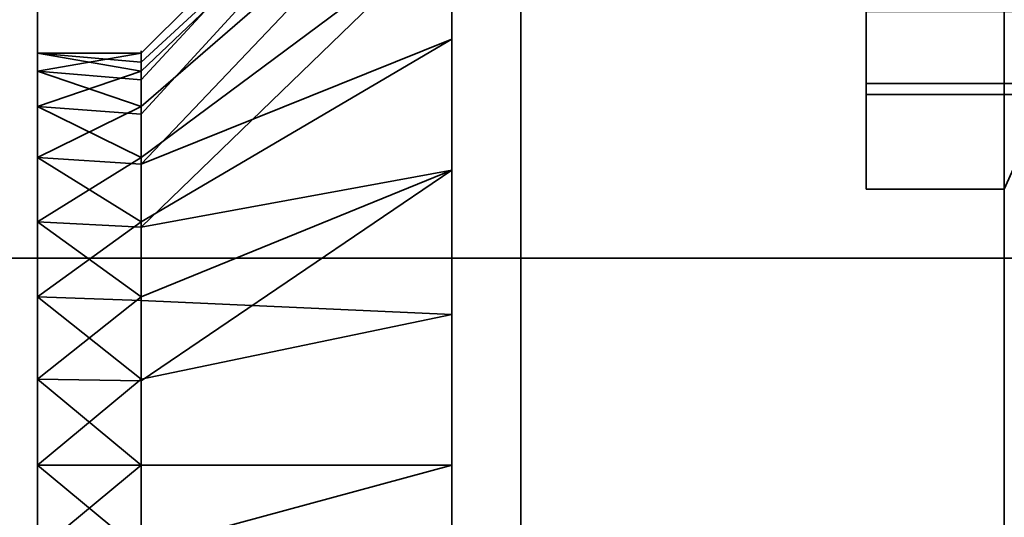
# Model space of a CAD drawing. Header units: millimetres. Extents: x -603 to 3703, y -120 to 193.
# Tile 770 of 938: x 3505.37 to 3512.5, y -36.88 to -33.27. Entities that reach past the tile are written whole.
import ezdxf

# ---------------------------------------------------------------- set-up
doc = ezdxf.new("R2010")
doc.units = ezdxf.units.MM
doc.layers.add('151', color=7, linetype='Continuous', true_color=0xffffff)

# ---------------------------------------------------------------- blocks, each defined once
blk = doc.blocks.new('UG_SURFACE_003')
at = {"layer": '151', "color": 252, "linetype": 'Continuous', "lineweight": 35}
for points in [[(3702.5001, -35, 2213.0001), (3702.5001, 174.4, 2213.0001), (2297.4999, 174.4, 2213.0001), (2297.4999, -35, 2213.0001)], [(2447.5, -35, 2063), (2447.5, 174.4, 2063), (3552.5, 174.4, 2063), (3552.5, -35, 2063)], [(3702.5001, -35, 2213.0001), (2297.4999, -35, 2213.0001), (2447.5, -35, 2063), (3552.5, -35, 2063)]]:
    blk.add_3dface(points, dxfattribs=at)
blk = doc.blocks.new('UG_SURFACE_158')
at = {"layer": '151', "color": 252, "linetype": 'Continuous', "lineweight": 35}
for points in [[(3508.5001, -29.5, 265), (3508.5001, -49.5, 265), (3505.5001, -49.5, 265), (3505.5001, -31.5, 265)], [(3505.5001, -31.5, 425), (3505.5001, -49.5, 425), (3508.5001, -49.5, 425), (3508.5001, -29.5, 425)], [(3508.5001, -36.5, 384.25), (3508.5001, -35.4085, 384.1353), (3508.5001, -29.5, 408.8321), (3508.5001, -30.4015, 409.4871)], [(3508.5001, -35.4085, 384.1353), (3508.5001, -33.4141, 383.2473), (3508.5001, -29.5, 408.8321)], [(3508.5001, -29.5, 328), (3508.5001, -34.3646, 374.2039), (3508.5001, -36.5, 373.75)], [(3508.5001, -29.5, 408.8321), (3508.5001, -33.4141, 383.2473), (3508.5001, -31.9534, 381.625)], [(3508.5001, -36.5, 373.75), (3508.5001, -38.6354, 374.2039), (3508.5001, -49.5, 328), (3508.5001, -29.5, 328)], [(3508.5001, -29.5859, 417.2473), (3508.5001, -29.5, 417.2856), (3508.5001, -29.5, 425), (3508.5001, -49.5, 425)], [(3508.5001, -32.5985, 375.4871), (3508.5001, -34.3646, 374.2039), (3508.5001, -29.5, 328)], [(3508.5001, -29.5859, 281.2473), (3508.5001, -29.5, 281.2856), (3508.5001, -34.3646, 306.2039), (3508.5001, -36.5, 305.75)], [(3508.5001, -29.5, 328), (3508.5001, -49.5, 328), (3508.5001, -37.5915, 316.1353), (3508.5001, -36.5, 316.25)], [(3508.5001, -49.5, 265), (3508.5001, -29.5, 265), (3508.5001, -29.5, 272.8321), (3508.5001, -30.4015, 273.4871)], [(3508.5001, -36.5, 316.25), (3508.5001, -35.4085, 316.1353), (3508.5001, -29.5, 328)], [(3508.5001, -29.5, 328), (3508.5001, -33.4141, 315.2473), (3508.5001, -31.9534, 313.625)], [(3508.5001, -35.4085, 316.1353), (3508.5001, -33.4141, 315.2473), (3508.5001, -29.5, 328)], [(3508.5001, -32.5985, 307.4871), (3508.5001, -34.3646, 306.2039), (3508.5001, -29.5, 281.2856)], [(3508.5001, -49.5, 425), (3508.5001, -31.0466, 415.625), (3508.5001, -29.5859, 417.2473)], [(3508.5001, -36.5, 305.75), (3508.5001, -31.0466, 279.625), (3508.5001, -29.5859, 281.2473)], [(3508.5001, -30.4015, 409.4871), (3508.5001, -37.5915, 384.1353), (3508.5001, -36.5, 384.25)], [(3508.5001, -49.5, 425), (3508.5001, -39.5859, 383.2473), (3508.5001, -30.4015, 409.4871), (3508.5001, -31.493, 411.3777)], [(3508.5001, -30.4015, 409.4871), (3508.5001, -39.5859, 383.2473), (3508.5001, -37.5915, 384.1353)], [(3508.5001, -49.5, 265), (3508.5001, -30.4015, 273.4871), (3508.5001, -31.493, 275.3777)], [(3508.5001, -49.5, 425), (3508.5001, -31.7212, 413.5488), (3508.5001, -31.0466, 415.625)], [(3508.5001, -38.6354, 306.2039), (3508.5001, -49.5, 265), (3508.5001, -31.7212, 277.5488), (3508.5001, -31.0466, 279.625)], [(3508.5001, -36.5, 305.75), (3508.5001, -38.6354, 306.2039), (3508.5001, -31.0466, 279.625)], [(3508.5001, -31.507, 309.3777), (3508.5001, -31.2788, 311.5488), (3506.2499, -33.5164, 311.3136), (3506.2499, -33.5816, 310.6933)], [(3508.5001, -31.2788, 311.5488), (3508.5001, -31.9534, 313.625), (3506.2499, -33.9019, 312.5), (3506.2499, -33.7092, 311.9068)], [(3506.2499, -33.7092, 311.9068), (3506.2499, -33.5164, 311.3136), (3508.5001, -31.2788, 311.5488)], [(3508.5001, -31.507, 377.3777), (3508.5001, -31.2788, 379.5488), (3506.2499, -33.5164, 379.3136), (3506.2499, -33.5816, 378.6933)], [(3508.5001, -31.2788, 379.5488), (3508.5001, -31.9534, 381.625), (3506.2499, -33.9019, 380.5), (3506.2499, -33.7092, 379.9068)], [(3506.2499, -33.7092, 379.9068), (3506.2499, -33.5164, 379.3136), (3508.5001, -31.2788, 379.5488)], [(3505.5001, -31.5, 328), (3505.5001, -31.5, 265), (3505.5001, -33.5164, 310.6864)], [(3505.5001, -31.5, 265), (3505.5001, -34.7366, 308.5729), (3505.5001, -33.9019, 309.5)], [(3505.5001, -31.5, 265), (3505.5001, -49.5, 265), (3505.5001, -37.1237, 308.0656), (3505.5001, -35.8763, 308.0656)], [(3505.5001, -31.5, 328), (3505.5001, -33.6468, 311.9271), (3505.5001, -34.2706, 313.0074)], [(3505.5001, -33.9019, 309.5), (3505.5001, -33.5164, 310.6864), (3505.5001, -31.5, 265)], [(3505.5001, -31.5, 328), (3505.5001, -35.2798, 313.7406), (3505.5001, -36.5, 314)], [(3505.5001, -33.5164, 310.6864), (3505.5001, -33.6468, 311.9271), (3505.5001, -31.5, 328)], [(3505.5001, -36.5, 314), (3505.5001, -37.7202, 313.7406), (3505.5001, -49.5, 328), (3505.5001, -31.5, 328)], [(3505.5001, -35.8763, 308.0656), (3505.5001, -34.7366, 308.5729), (3505.5001, -31.5, 265)], [(3505.5001, -34.2706, 313.0074), (3505.5001, -35.2798, 313.7406), (3505.5001, -31.5, 328)], [(3505.5001, -31.5, 425), (3505.5001, -31.5, 328), (3505.5001, -33.5164, 378.6864)], [(3505.5001, -31.5, 328), (3505.5001, -34.7366, 376.5729), (3505.5001, -33.9019, 377.5)], [(3505.5001, -31.5, 328), (3505.5001, -49.5, 328), (3505.5001, -37.1237, 376.0656), (3505.5001, -35.8763, 376.0656)], [(3505.5001, -31.5, 425), (3505.5001, -33.6468, 379.927), (3505.5001, -34.2706, 381.0074)], [(3505.5001, -33.9019, 377.5), (3505.5001, -33.5164, 378.6864), (3505.5001, -31.5, 328)], [(3505.5001, -31.5, 425), (3505.5001, -35.2798, 381.7406), (3505.5001, -36.5, 382)], [(3505.5001, -33.5164, 378.6864), (3505.5001, -33.6468, 379.927), (3505.5001, -31.5, 425)], [(3505.5001, -36.5, 382), (3505.5001, -37.7202, 381.7406), (3505.5001, -49.5, 425), (3505.5001, -31.5, 425)], [(3505.5001, -35.8763, 376.0656), (3505.5001, -34.7366, 376.5729), (3505.5001, -31.5, 328)], [(3505.5001, -34.2706, 381.0074), (3505.5001, -35.2798, 381.7406), (3505.5001, -31.5, 425)], [(3508.5001, -31.507, 309.3777), (3506.2499, -33.6468, 310.073), (3506.2499, -33.9587, 309.5328)], [(3506.2499, -33.5816, 310.6933), (3506.2499, -33.6468, 310.073), (3508.5001, -31.507, 309.3777)], [(3506.2499, -33.9587, 309.5328), (3506.2499, -34.2706, 308.9926), (3508.5001, -32.5985, 307.4871), (3508.5001, -31.507, 309.3777)], [(3508.5001, -31.507, 377.3777), (3506.2499, -33.6468, 378.0729), (3506.2499, -33.9587, 377.5328)], [(3506.2499, -33.5816, 378.6933), (3506.2499, -33.6468, 378.0729), (3508.5001, -31.507, 377.3777)], [(3506.2499, -33.9587, 377.5328), (3506.2499, -34.2706, 376.9926), (3508.5001, -32.5985, 375.4871), (3508.5001, -31.507, 377.3777)], [(3508.5001, -31.493, 411.3777), (3508.5001, -31.7212, 413.5488), (3508.5001, -49.5, 425)], [(3508.5001, -31.493, 275.3777), (3508.5001, -31.7212, 277.5488), (3508.5001, -49.5, 265)], [(3506.2499, -34.3193, 312.9635), (3506.2499, -33.9019, 312.5), (3508.5001, -31.9534, 313.625), (3508.5001, -33.4141, 315.2473)], [(3506.2499, -34.3193, 380.9635), (3506.2499, -33.9019, 380.5), (3508.5001, -31.9534, 381.625), (3508.5001, -33.4141, 383.2473)], [(3508.5001, -32.5985, 307.4871), (3506.2499, -34.2706, 308.9926), (3506.2499, -34.7752, 308.626)], [(3506.2499, -34.7752, 308.626), (3506.2499, -35.2798, 308.2594), (3508.5001, -34.3646, 306.2039), (3508.5001, -32.5985, 307.4871)], [(3508.5001, -32.5985, 375.4871), (3506.2499, -34.2706, 376.9926), (3506.2499, -34.7752, 376.626)], [(3506.2499, -34.7752, 376.626), (3506.2499, -35.2798, 376.2594), (3508.5001, -34.3646, 374.2039), (3508.5001, -32.5985, 375.4871)], [(3508.5001, -33.4141, 315.2473), (3506.2499, -34.7366, 313.4271), (3506.2499, -34.3193, 312.9635)], [(3506.2499, -35.3065, 313.6807), (3506.2499, -34.7366, 313.4271), (3508.5001, -33.4141, 315.2473), (3508.5001, -35.4085, 316.1353)], [(3508.5001, -33.4141, 383.2473), (3506.2499, -34.7366, 381.427), (3506.2499, -34.3193, 380.9635)], [(3506.2499, -35.3065, 381.6808), (3506.2499, -34.7366, 381.427), (3508.5001, -33.4141, 383.2473), (3508.5001, -35.4085, 384.1353)], [(3505.5001, -33.5164, 310.6864), (3505.5001, -33.9019, 309.5), (3506.2499, -33.6468, 310.073)], [(3505.5001, -33.6468, 311.9271), (3505.5001, -33.5164, 310.6864), (3506.2499, -33.5164, 311.3136)], [(3505.5001, -33.5164, 310.6864), (3506.2499, -33.5816, 310.6933), (3506.2499, -33.5164, 311.3136)], [(3506.2499, -33.5164, 311.3136), (3506.2499, -33.7092, 311.9068), (3505.5001, -33.6468, 311.9271)], [(3506.2499, -33.6468, 310.073), (3506.2499, -33.5816, 310.6933), (3505.5001, -33.5164, 310.6864)], [(3506.2499, -33.6468, 378.0729), (3505.5001, -33.5164, 378.6864), (3505.5001, -33.9019, 377.5)], [(3505.5001, -33.5164, 378.6864), (3506.2499, -33.5816, 378.6933), (3506.2499, -33.5164, 379.3136)], [(3506.2499, -33.5164, 379.3136), (3505.5001, -33.6468, 379.927), (3505.5001, -33.5164, 378.6864)], [(3506.2499, -33.5164, 379.3136), (3506.2499, -33.7092, 379.9068), (3505.5001, -33.6468, 379.927)], [(3506.2499, -33.6468, 378.0729), (3506.2499, -33.5816, 378.6933), (3505.5001, -33.5164, 378.6864)], [(3505.5001, -33.9019, 309.5), (3506.2499, -33.9587, 309.5328), (3506.2499, -33.6468, 310.073)], [(3505.5001, -33.6468, 311.9271), (3506.2499, -33.7092, 311.9068), (3506.2499, -33.9019, 312.5)], [(3506.2499, -33.9019, 312.5), (3505.5001, -34.2706, 313.0074), (3505.5001, -33.6468, 311.9271)], [(3505.5001, -33.9019, 377.5), (3506.2499, -33.9587, 377.5328), (3506.2499, -33.6468, 378.0729)], [(3505.5001, -34.2706, 381.0074), (3505.5001, -33.6468, 379.927), (3506.2499, -33.9019, 380.5)], [(3505.5001, -33.6468, 379.927), (3506.2499, -33.7092, 379.9068), (3506.2499, -33.9019, 380.5)], [(3506.2499, -34.2706, 308.9926), (3505.5001, -33.9019, 309.5), (3505.5001, -34.7366, 308.5729)], [(3506.2499, -33.9019, 312.5), (3506.2499, -34.3193, 312.9635), (3505.5001, -34.2706, 313.0074)], [(3506.2499, -34.2706, 308.9926), (3506.2499, -33.9587, 309.5328), (3505.5001, -33.9019, 309.5)], [(3505.5001, -33.9019, 377.5), (3505.5001, -34.7366, 376.5729), (3506.2499, -34.2706, 376.9926)], [(3506.2499, -33.9019, 380.5), (3506.2499, -34.3193, 380.9635), (3505.5001, -34.2706, 381.0074)], [(3506.2499, -34.2706, 376.9926), (3506.2499, -33.9587, 377.5328), (3505.5001, -33.9019, 377.5)], [(3505.5001, -34.7366, 308.5729), (3506.2499, -34.7752, 308.626), (3506.2499, -34.2706, 308.9926)], [(3505.5001, -35.2798, 313.7406), (3505.5001, -34.2706, 313.0074), (3506.2499, -34.7366, 313.4271)], [(3505.5001, -34.2706, 313.0074), (3506.2499, -34.3193, 312.9635), (3506.2499, -34.7366, 313.4271)], [(3505.5001, -34.7366, 376.5729), (3506.2499, -34.7752, 376.626), (3506.2499, -34.2706, 376.9926)], [(3505.5001, -34.2706, 381.0074), (3506.2499, -34.3193, 380.9635), (3506.2499, -34.7366, 381.427)], [(3506.2499, -34.7366, 381.427), (3505.5001, -35.2798, 381.7406), (3505.5001, -34.2706, 381.0074)], [(3508.5001, -34.3646, 306.2039), (3506.2499, -35.2798, 308.2594), (3506.2499, -35.8899, 308.1297)], [(3506.2499, -35.8899, 308.1297), (3506.2499, -36.5, 308), (3508.5001, -36.5, 305.75), (3508.5001, -34.3646, 306.2039)], [(3508.5001, -34.3646, 374.2039), (3506.2499, -35.2798, 376.2594), (3506.2499, -35.8899, 376.1297)], [(3506.2499, -35.8899, 376.1297), (3506.2499, -36.5, 376), (3508.5001, -36.5, 373.75), (3508.5001, -34.3646, 374.2039)], [(3506.2499, -35.2798, 308.2594), (3505.5001, -34.7366, 308.5729), (3505.5001, -35.8763, 308.0656)], [(3506.2499, -34.7366, 313.4271), (3506.2499, -35.3065, 313.6807), (3505.5001, -35.2798, 313.7406)], [(3506.2499, -35.2798, 308.2594), (3506.2499, -34.7752, 308.626), (3505.5001, -34.7366, 308.5729)], [(3506.2499, -35.2798, 376.2594), (3505.5001, -34.7366, 376.5729), (3505.5001, -35.8763, 376.0656)], [(3506.2499, -34.7366, 381.427), (3506.2499, -35.3065, 381.6808), (3505.5001, -35.2798, 381.7406)], [(3506.2499, -35.2798, 376.2594), (3506.2499, -34.7752, 376.626), (3505.5001, -34.7366, 376.5729)], [(3505.5001, -35.8763, 308.0656), (3506.2499, -35.8899, 308.1297), (3506.2499, -35.2798, 308.2594)], [(3505.5001, -36.5, 314), (3505.5001, -35.2798, 313.7406), (3506.2499, -35.8763, 313.9344)], [(3505.5001, -35.2798, 313.7406), (3506.2499, -35.3065, 313.6807), (3506.2499, -35.8763, 313.9344)], [(3505.5001, -35.8763, 376.0656), (3506.2499, -35.8899, 376.1297), (3506.2499, -35.2798, 376.2594)], [(3505.5001, -36.5, 382), (3505.5001, -35.2798, 381.7406), (3506.2499, -35.8763, 381.9344)], [(3505.5001, -35.2798, 381.7406), (3506.2499, -35.3065, 381.6808), (3506.2499, -35.8763, 381.9344)], [(3508.5001, -35.4085, 316.1353), (3506.2499, -35.8763, 313.9344), (3506.2499, -35.3065, 313.6807)], [(3508.5001, -35.4085, 384.1353), (3506.2499, -35.8763, 381.9344), (3506.2499, -35.3065, 381.6808)], [(3506.2499, -36.5, 314), (3506.2499, -35.8763, 313.9344), (3508.5001, -35.4085, 316.1353), (3508.5001, -36.5, 316.25)], [(3506.2499, -36.5, 382), (3506.2499, -35.8763, 381.9344), (3508.5001, -35.4085, 384.1353), (3508.5001, -36.5, 384.25)], [(3506.2499, -36.5, 308), (3505.5001, -35.8763, 308.0656), (3505.5001, -37.1237, 308.0656)], [(3506.2499, -35.8763, 313.9344), (3506.2499, -36.5, 314), (3505.5001, -36.5, 314)], [(3506.2499, -36.5, 308), (3506.2499, -35.8899, 308.1297), (3505.5001, -35.8763, 308.0656)], [(3505.5001, -35.8763, 376.0656), (3505.5001, -37.1237, 376.0656), (3506.2499, -36.5, 376)], [(3506.2499, -35.8763, 381.9344), (3506.2499, -36.5, 382), (3505.5001, -36.5, 382)], [(3506.2499, -36.5, 376), (3506.2499, -35.8899, 376.1297), (3505.5001, -35.8763, 376.0656)], [(3505.5001, -36.5, 314), (3506.2499, -36.5, 314), (3506.2499, -37.1237, 313.9344)], [(3506.2499, -37.1237, 313.9344), (3505.5001, -37.7202, 313.7406), (3505.5001, -36.5, 314)], [(3505.5001, -37.1237, 308.0656), (3506.2499, -37.1101, 308.1297), (3506.2499, -36.5, 308)], [(3505.5001, -36.5, 382), (3506.2499, -36.5, 382), (3506.2499, -37.1237, 381.9344)], [(3506.2499, -37.1237, 381.9344), (3505.5001, -37.7202, 381.7406), (3505.5001, -36.5, 382)], [(3505.5001, -37.1237, 376.0656), (3506.2499, -37.1101, 376.1297), (3506.2499, -36.5, 376)], [(3508.5001, -36.5, 316.25), (3508.5001, -37.5915, 316.1353), (3506.2499, -37.1237, 313.9344), (3506.2499, -36.5, 314)], [(3508.5001, -36.5, 305.75), (3506.2499, -36.5, 308), (3506.2499, -37.1101, 308.1297)], [(3506.2499, -37.1101, 308.1297), (3506.2499, -37.7202, 308.2594), (3508.5001, -38.6354, 306.2039), (3508.5001, -36.5, 305.75)], [(3508.5001, -36.5, 384.25), (3508.5001, -37.5915, 384.1353), (3506.2499, -37.1237, 381.9344), (3506.2499, -36.5, 382)], [(3508.5001, -36.5, 373.75), (3506.2499, -36.5, 376), (3506.2499, -37.1101, 376.1297)], [(3506.2499, -37.1101, 376.1297), (3506.2499, -37.7202, 376.2594), (3508.5001, -38.6354, 374.2039), (3508.5001, -36.5, 373.75)]]:
    blk.add_3dface(points, dxfattribs=at)
blk = doc.blocks.new('UG_SURFACE_161')
at = {"layer": '151', "color": 252, "linetype": 'Continuous', "lineweight": 35}
for points in [[(3508.5001, -29.5, 1700), (3508.5001, -49.5, 1700), (3505.5001, -49.5, 1700), (3505.5001, -31.5, 1700)], [(3505.5001, -31.5, 1860), (3505.5001, -49.5, 1860), (3508.5001, -49.5, 1860), (3508.5001, -29.5, 1860)], [(3508.5001, -36.5, 1819.25), (3508.5001, -35.4085, 1819.1353), (3508.5001, -29.5, 1843.8321), (3508.5001, -30.4015, 1844.4871)], [(3508.5001, -35.4085, 1819.1353), (3508.5001, -33.4141, 1818.2473), (3508.5001, -29.5, 1843.8321)], [(3508.5001, -33.4141, 1818.2473), (3508.5001, -31.9534, 1816.625), (3508.5001, -29.5, 1843.8321)], [(3508.5001, -49.5, 1763), (3508.5001, -29.5, 1763), (3508.5001, -36.5, 1808.75), (3508.5001, -38.6354, 1809.2039)], [(3508.5001, -29.5, 1763), (3508.5001, -32.5985, 1810.487), (3508.5001, -34.3646, 1809.2039)], [(3508.5001, -34.3646, 1809.2039), (3508.5001, -36.5, 1808.75), (3508.5001, -29.5, 1763)], [(3508.5001, -29.5, 1763), (3508.5001, -49.5, 1763), (3508.5001, -37.5915, 1751.1352), (3508.5001, -36.5, 1751.25)], [(3508.5001, -36.5, 1751.25), (3508.5001, -35.4085, 1751.1352), (3508.5001, -29.5, 1763)], [(3508.5001, -29.5, 1716.2856), (3508.5001, -32.5985, 1742.4871), (3508.5001, -34.3646, 1741.2039)], [(3508.5001, -35.4085, 1751.1352), (3508.5001, -33.4141, 1750.2474), (3508.5001, -29.5, 1763)], [(3508.5001, -33.4141, 1750.2474), (3508.5001, -31.9534, 1748.625), (3508.5001, -29.5, 1763)], [(3508.5001, -34.3646, 1741.2039), (3508.5001, -36.5, 1740.75), (3508.5001, -29.5859, 1716.2473), (3508.5001, -29.5, 1716.2856)], [(3508.5001, -49.5, 1700), (3508.5001, -29.5, 1700), (3508.5001, -29.5, 1707.8321), (3508.5001, -30.4015, 1708.487)], [(3508.5001, -29.5859, 1852.2474), (3508.5001, -29.5, 1852.2856), (3508.5001, -29.5, 1860), (3508.5001, -49.5, 1860)], [(3508.5001, -49.5, 1860), (3508.5001, -31.0466, 1850.625), (3508.5001, -29.5859, 1852.2474)], [(3508.5001, -36.5, 1740.75), (3508.5001, -31.0466, 1714.625), (3508.5001, -29.5859, 1716.2473)], [(3508.5001, -30.4015, 1844.4871), (3508.5001, -37.5915, 1819.1353), (3508.5001, -36.5, 1819.25)], [(3508.5001, -30.4015, 1844.4871), (3508.5001, -49.5, 1823), (3508.5001, -39.5859, 1818.2473), (3508.5001, -37.5915, 1819.1353)], [(3508.5001, -49.5, 1823), (3508.5001, -30.4015, 1844.4871), (3508.5001, -31.493, 1846.3776)], [(3508.5001, -49.5, 1700), (3508.5001, -30.4015, 1708.487), (3508.5001, -31.493, 1710.3777)], [(3508.5001, -31.7212, 1848.5488), (3508.5001, -31.0466, 1850.625), (3508.5001, -49.5, 1860)], [(3508.5001, -31.7212, 1712.5487), (3508.5001, -31.0466, 1714.625), (3508.5001, -36.5, 1740.75)], [(3508.5001, -31.507, 1744.3776), (3508.5001, -31.2788, 1746.5488), (3506.2499, -33.5164, 1746.3136), (3506.2499, -33.5816, 1745.6933)], [(3508.5001, -31.2788, 1746.5488), (3508.5001, -31.9534, 1748.625), (3506.2499, -33.9019, 1747.4999), (3506.2499, -33.7092, 1746.9068)], [(3506.2499, -33.7092, 1746.9068), (3506.2499, -33.5164, 1746.3136), (3508.5001, -31.2788, 1746.5488)], [(3508.5001, -31.507, 1812.3777), (3508.5001, -31.2788, 1814.5487), (3506.2499, -33.5164, 1814.3135), (3506.2499, -33.5816, 1813.6933)], [(3508.5001, -31.2788, 1814.5487), (3508.5001, -31.9534, 1816.625), (3506.2499, -33.9019, 1815.5), (3506.2499, -33.7092, 1814.9068)], [(3506.2499, -33.7092, 1814.9068), (3506.2499, -33.5164, 1814.3135), (3508.5001, -31.2788, 1814.5487)], [(3505.5001, -31.5, 1700), (3505.5001, -49.5, 1700), (3505.5001, -37.1237, 1743.0656), (3505.5001, -35.8763, 1743.0656)], [(3505.5001, -31.5, 1763), (3505.5001, -31.5, 1700), (3505.5001, -33.5164, 1745.6864)], [(3505.5001, -33.5164, 1745.6864), (3505.5001, -33.6468, 1746.927), (3505.5001, -31.5, 1763)], [(3505.5001, -35.8763, 1743.0656), (3505.5001, -34.7366, 1743.573), (3505.5001, -31.5, 1700)], [(3505.5001, -31.5, 1700), (3505.5001, -33.9019, 1744.5), (3505.5001, -33.5164, 1745.6864)], [(3505.5001, -31.5, 1763), (3505.5001, -35.2798, 1748.7407), (3505.5001, -36.5, 1749)], [(3505.5001, -33.6468, 1746.927), (3505.5001, -34.2706, 1748.0074), (3505.5001, -31.5, 1763)], [(3505.5001, -36.5, 1749), (3505.5001, -37.7202, 1748.7407), (3505.5001, -49.5, 1763), (3505.5001, -31.5, 1763)], [(3505.5001, -34.7366, 1743.573), (3505.5001, -33.9019, 1744.5), (3505.5001, -31.5, 1700)], [(3505.5001, -34.2706, 1748.0074), (3505.5001, -35.2798, 1748.7407), (3505.5001, -31.5, 1763)], [(3505.5001, -31.5, 1763), (3505.5001, -49.5, 1763), (3505.5001, -37.1237, 1811.0656), (3505.5001, -35.8763, 1811.0656)], [(3505.5001, -31.5, 1860), (3505.5001, -31.5, 1763), (3505.5001, -33.5164, 1813.6864)], [(3505.5001, -33.5164, 1813.6864), (3505.5001, -33.6468, 1814.9271), (3505.5001, -31.5, 1860)], [(3505.5001, -35.8763, 1811.0656), (3505.5001, -34.7366, 1811.5729), (3505.5001, -31.5, 1763)], [(3505.5001, -31.5, 1763), (3505.5001, -33.9019, 1812.5), (3505.5001, -33.5164, 1813.6864)], [(3505.5001, -31.5, 1860), (3505.5001, -35.2798, 1816.7406), (3505.5001, -36.5, 1817)], [(3505.5001, -33.6468, 1814.9271), (3505.5001, -34.2706, 1816.0074), (3505.5001, -31.5, 1860)], [(3505.5001, -36.5, 1817), (3505.5001, -37.7202, 1816.7406), (3505.5001, -49.5, 1860), (3505.5001, -31.5, 1860)], [(3505.5001, -34.7366, 1811.5729), (3505.5001, -33.9019, 1812.5), (3505.5001, -31.5, 1763)], [(3505.5001, -34.2706, 1816.0074), (3505.5001, -35.2798, 1816.7406), (3505.5001, -31.5, 1860)], [(3508.5001, -31.507, 1744.3776), (3506.2499, -33.6468, 1745.073), (3506.2499, -33.9587, 1744.5328)], [(3506.2499, -33.5816, 1745.6933), (3506.2499, -33.6468, 1745.073), (3508.5001, -31.507, 1744.3776)], [(3506.2499, -33.9587, 1744.5328), (3506.2499, -34.2706, 1743.9926), (3508.5001, -32.5985, 1742.4871), (3508.5001, -31.507, 1744.3776)], [(3508.5001, -31.507, 1812.3777), (3506.2499, -33.6468, 1813.0729), (3506.2499, -33.9587, 1812.5328)], [(3506.2499, -33.5816, 1813.6933), (3506.2499, -33.6468, 1813.0729), (3508.5001, -31.507, 1812.3777)], [(3506.2499, -33.9587, 1812.5328), (3506.2499, -34.2706, 1811.9926), (3508.5001, -32.5985, 1810.487), (3508.5001, -31.507, 1812.3777)], [(3508.5001, -31.493, 1846.3776), (3508.5001, -31.7212, 1848.5488), (3508.5001, -49.5, 1860), (3508.5001, -49.5, 1823)], [(3508.5001, -36.5, 1740.75), (3508.5001, -31.493, 1710.3777), (3508.5001, -31.7212, 1712.5487)], [(3508.5001, -31.493, 1710.3777), (3508.5001, -36.5, 1740.75), (3508.5001, -38.6354, 1741.2039), (3508.5001, -49.5, 1700)], [(3508.5001, -31.9534, 1748.625), (3508.5001, -33.4141, 1750.2474), (3506.2499, -34.7366, 1748.427), (3506.2499, -34.3193, 1747.9635)], [(3506.2499, -34.3193, 1747.9635), (3506.2499, -33.9019, 1747.4999), (3508.5001, -31.9534, 1748.625)], [(3508.5001, -31.9534, 1816.625), (3508.5001, -33.4141, 1818.2473), (3506.2499, -34.7366, 1816.427), (3506.2499, -34.3193, 1815.9635)], [(3506.2499, -34.3193, 1815.9635), (3506.2499, -33.9019, 1815.5), (3508.5001, -31.9534, 1816.625)], [(3508.5001, -34.3646, 1741.2039), (3508.5001, -32.5985, 1742.4871), (3506.2499, -34.2706, 1743.9926), (3506.2499, -34.7752, 1743.626)], [(3508.5001, -34.3646, 1809.2039), (3508.5001, -32.5985, 1810.487), (3506.2499, -34.2706, 1811.9926), (3506.2499, -34.7752, 1811.626)], [(3506.2499, -35.3065, 1748.6807), (3506.2499, -34.7366, 1748.427), (3508.5001, -33.4141, 1750.2474), (3508.5001, -35.4085, 1751.1352)], [(3506.2499, -35.3065, 1816.6808), (3506.2499, -34.7366, 1816.427), (3508.5001, -33.4141, 1818.2473), (3508.5001, -35.4085, 1819.1353)], [(3506.2499, -33.6468, 1745.073), (3505.5001, -33.5164, 1745.6864), (3505.5001, -33.9019, 1744.5)], [(3505.5001, -33.5164, 1745.6864), (3506.2499, -33.5816, 1745.6933), (3506.2499, -33.5164, 1746.3136)], [(3506.2499, -33.5164, 1746.3136), (3505.5001, -33.6468, 1746.927), (3505.5001, -33.5164, 1745.6864)], [(3506.2499, -33.5164, 1746.3136), (3506.2499, -33.7092, 1746.9068), (3505.5001, -33.6468, 1746.927)], [(3506.2499, -33.6468, 1745.073), (3506.2499, -33.5816, 1745.6933), (3505.5001, -33.5164, 1745.6864)], [(3505.5001, -33.5164, 1813.6864), (3505.5001, -33.9019, 1812.5), (3506.2499, -33.6468, 1813.0729)], [(3505.5001, -33.6468, 1814.9271), (3505.5001, -33.5164, 1813.6864), (3506.2499, -33.5164, 1814.3135)], [(3505.5001, -33.5164, 1813.6864), (3506.2499, -33.5816, 1813.6933), (3506.2499, -33.5164, 1814.3135)], [(3506.2499, -33.5164, 1814.3135), (3506.2499, -33.7092, 1814.9068), (3505.5001, -33.6468, 1814.9271)], [(3506.2499, -33.6468, 1813.0729), (3506.2499, -33.5816, 1813.6933), (3505.5001, -33.5164, 1813.6864)], [(3505.5001, -33.9019, 1744.5), (3506.2499, -33.9587, 1744.5328), (3506.2499, -33.6468, 1745.073)], [(3505.5001, -33.6468, 1746.927), (3506.2499, -33.7092, 1746.9068), (3506.2499, -33.9019, 1747.4999)], [(3506.2499, -33.9019, 1747.4999), (3505.5001, -34.2706, 1748.0074), (3505.5001, -33.6468, 1746.927)], [(3505.5001, -33.9019, 1812.5), (3506.2499, -33.9587, 1812.5328), (3506.2499, -33.6468, 1813.0729)], [(3505.5001, -33.6468, 1814.9271), (3506.2499, -33.7092, 1814.9068), (3506.2499, -33.9019, 1815.5)], [(3506.2499, -33.9019, 1815.5), (3505.5001, -34.2706, 1816.0074), (3505.5001, -33.6468, 1814.9271)], [(3506.2499, -34.2706, 1743.9926), (3505.5001, -33.9019, 1744.5), (3505.5001, -34.7366, 1743.573)], [(3506.2499, -33.9019, 1747.4999), (3506.2499, -34.3193, 1747.9635), (3505.5001, -34.2706, 1748.0074)], [(3506.2499, -34.2706, 1743.9926), (3506.2499, -33.9587, 1744.5328), (3505.5001, -33.9019, 1744.5)], [(3505.5001, -33.9019, 1812.5), (3505.5001, -34.7366, 1811.5729), (3506.2499, -34.2706, 1811.9926)], [(3506.2499, -33.9019, 1815.5), (3506.2499, -34.3193, 1815.9635), (3505.5001, -34.2706, 1816.0074)], [(3506.2499, -34.2706, 1811.9926), (3506.2499, -33.9587, 1812.5328), (3505.5001, -33.9019, 1812.5)], [(3505.5001, -34.7366, 1743.573), (3506.2499, -34.7752, 1743.626), (3506.2499, -34.2706, 1743.9926)], [(3505.5001, -35.2798, 1748.7407), (3505.5001, -34.2706, 1748.0074), (3506.2499, -34.7366, 1748.427)], [(3505.5001, -34.2706, 1748.0074), (3506.2499, -34.3193, 1747.9635), (3506.2499, -34.7366, 1748.427)], [(3505.5001, -34.7366, 1811.5729), (3506.2499, -34.7752, 1811.626), (3506.2499, -34.2706, 1811.9926)], [(3505.5001, -34.2706, 1816.0074), (3506.2499, -34.3193, 1815.9635), (3506.2499, -34.7366, 1816.427)], [(3506.2499, -34.7366, 1816.427), (3505.5001, -35.2798, 1816.7406), (3505.5001, -34.2706, 1816.0074)], [(3508.5001, -34.3646, 1741.2039), (3506.2499, -35.2798, 1743.2593), (3506.2499, -35.8899, 1743.1297)], [(3506.2499, -34.7752, 1743.626), (3506.2499, -35.2798, 1743.2593), (3508.5001, -34.3646, 1741.2039)], [(3506.2499, -35.8899, 1743.1297), (3506.2499, -36.5, 1743), (3508.5001, -36.5, 1740.75), (3508.5001, -34.3646, 1741.2039)], [(3508.5001, -34.3646, 1809.2039), (3506.2499, -35.2798, 1811.2594), (3506.2499, -35.8899, 1811.1297)], [(3506.2499, -34.7752, 1811.626), (3506.2499, -35.2798, 1811.2594), (3508.5001, -34.3646, 1809.2039)], [(3506.2499, -35.8899, 1811.1297), (3506.2499, -36.5, 1811), (3508.5001, -36.5, 1808.75), (3508.5001, -34.3646, 1809.2039)], [(3505.5001, -34.7366, 1743.573), (3505.5001, -35.8763, 1743.0656), (3506.2499, -35.2798, 1743.2593)], [(3506.2499, -34.7366, 1748.427), (3506.2499, -35.3065, 1748.6807), (3505.5001, -35.2798, 1748.7407)], [(3506.2499, -35.2798, 1743.2593), (3506.2499, -34.7752, 1743.626), (3505.5001, -34.7366, 1743.573)], [(3506.2499, -35.2798, 1811.2594), (3505.5001, -34.7366, 1811.5729), (3505.5001, -35.8763, 1811.0656)], [(3506.2499, -34.7366, 1816.427), (3506.2499, -35.3065, 1816.6808), (3505.5001, -35.2798, 1816.7406)], [(3506.2499, -35.2798, 1811.2594), (3506.2499, -34.7752, 1811.626), (3505.5001, -34.7366, 1811.5729)], [(3505.5001, -35.8763, 1743.0656), (3506.2499, -35.8899, 1743.1297), (3506.2499, -35.2798, 1743.2593)], [(3505.5001, -36.5, 1749), (3505.5001, -35.2798, 1748.7407), (3506.2499, -35.8763, 1748.9344)], [(3505.5001, -35.2798, 1748.7407), (3506.2499, -35.3065, 1748.6807), (3506.2499, -35.8763, 1748.9344)], [(3505.5001, -35.8763, 1811.0656), (3506.2499, -35.8899, 1811.1297), (3506.2499, -35.2798, 1811.2594)], [(3505.5001, -36.5, 1817), (3505.5001, -35.2798, 1816.7406), (3506.2499, -35.8763, 1816.9345)], [(3505.5001, -35.2798, 1816.7406), (3506.2499, -35.3065, 1816.6808), (3506.2499, -35.8763, 1816.9345)], [(3508.5001, -35.4085, 1751.1352), (3506.2499, -35.8763, 1748.9344), (3506.2499, -35.3065, 1748.6807)], [(3508.5001, -35.4085, 1819.1353), (3506.2499, -35.8763, 1816.9345), (3506.2499, -35.3065, 1816.6808)], [(3506.2499, -36.5, 1749), (3506.2499, -35.8763, 1748.9344), (3508.5001, -35.4085, 1751.1352), (3508.5001, -36.5, 1751.25)], [(3506.2499, -36.5, 1817), (3506.2499, -35.8763, 1816.9345), (3508.5001, -35.4085, 1819.1353), (3508.5001, -36.5, 1819.25)], [(3505.5001, -35.8763, 1743.0656), (3505.5001, -37.1237, 1743.0656), (3506.2499, -36.5, 1743)], [(3506.2499, -35.8763, 1748.9344), (3506.2499, -36.5, 1749), (3505.5001, -36.5, 1749)], [(3506.2499, -36.5, 1743), (3506.2499, -35.8899, 1743.1297), (3505.5001, -35.8763, 1743.0656)], [(3505.5001, -35.8763, 1811.0656), (3505.5001, -37.1237, 1811.0656), (3506.2499, -36.5, 1811)], [(3506.2499, -35.8763, 1816.9345), (3506.2499, -36.5, 1817), (3505.5001, -36.5, 1817)], [(3506.2499, -36.5, 1811), (3506.2499, -35.8899, 1811.1297), (3505.5001, -35.8763, 1811.0656)], [(3505.5001, -36.5, 1749), (3506.2499, -36.5, 1749), (3506.2499, -37.1237, 1748.9344)], [(3506.2499, -37.1237, 1748.9344), (3505.5001, -37.7202, 1748.7407), (3505.5001, -36.5, 1749)], [(3505.5001, -37.1237, 1743.0656), (3506.2499, -37.1101, 1743.1297), (3506.2499, -36.5, 1743)], [(3505.5001, -36.5, 1817), (3506.2499, -36.5, 1817), (3506.2499, -37.1237, 1816.9345)], [(3506.2499, -37.1237, 1816.9345), (3505.5001, -37.7202, 1816.7406), (3505.5001, -36.5, 1817)], [(3505.5001, -37.1237, 1811.0656), (3506.2499, -37.1101, 1811.1297), (3506.2499, -36.5, 1811)], [(3508.5001, -36.5, 1751.25), (3508.5001, -37.5915, 1751.1352), (3506.2499, -37.1237, 1748.9344), (3506.2499, -36.5, 1749)], [(3508.5001, -38.6354, 1741.2039), (3508.5001, -36.5, 1740.75), (3506.2499, -36.5, 1743), (3506.2499, -37.1101, 1743.1297)], [(3508.5001, -36.5, 1819.25), (3508.5001, -37.5915, 1819.1353), (3506.2499, -37.1237, 1816.9345), (3506.2499, -36.5, 1817)], [(3508.5001, -38.6354, 1809.2039), (3508.5001, -36.5, 1808.75), (3506.2499, -36.5, 1811), (3506.2499, -37.1101, 1811.1297)]]:
    blk.add_3dface(points, dxfattribs=at)
blk = doc.blocks.new('UG_SURFACE_162')
at = {"layer": '151', "color": 43, "linetype": 'Continuous', "lineweight": 35}
for points in [[(2490.9999, -49, 2017), (3509.0001, -49, 2017), (3509.0001, 0, 2017), (2490.9999, 0, 2017)], [(3509.0001, 0, 2017), (3509.0001, -49, 2017), (3509.0001, -32, 27), (3509.0001, -22, 27)], [(2490.9999, -47), (2490.9999, -2), (3509.0001, -2), (3509.0001, -47)], [(3509.0001, -47), (3509.0001, -2), (3509.0001, -22.5, 14), (3509.0001, -31.5, 14)], [(3509.0001, -49, 2), (3509.0001, -47), (3509.0001, -31.5, 14), (3509.0001, -31.5, 24)], [(3509.0001, -31.5, 24), (3509.0001, -32, 25), (3509.0001, -49, 2)], [(3511.4999, -32, 25), (3511.4999, -31.5, 24), (3511.4999, -34.5, 27)], [(3511.4999, -33.0858, 15.4142), (3511.4999, -33.7346, 15.8478), (3511.4999, -31.5, 24)], [(3511.4999, -33.7346, 15.8478), (3511.4999, -34.5, 16), (3511.4999, -34.5, 27), (3511.4999, -31.5, 24)], [(3509.0001, -32, 25), (3509.0001, -32, 27), (3509.0001, -49, 2017), (3509.0001, -49, 2)], [(3511.4999, -32, 25), (3511.4999, -34.5, 27), (3511.4999, -33.816, 27.1206)], [(3511.4999, -33.816, 27.1206), (3511.4999, -33.2144, 27.4679), (3511.4999, -32, 25)], [(3512.8434, -33.7346, 15.8478), (3511.4999, -33.7346, 15.8478), (3511.4999, -33.0858, 15.4142), (3513.1006, -33.0858, 15.4142)], [(3513.052, -33.2144, 27.4679), (3511.4999, -33.2144, 27.4679), (3511.4999, -33.816, 27.1206), (3512.809, -33.816, 27.1206)], [(3512.5, -34.5, 16), (3511.4999, -34.5, 16), (3511.4999, -33.7346, 15.8478), (3512.8434, -33.7346, 15.8478)], [(3512.809, -33.816, 27.1206), (3511.4999, -33.816, 27.1206), (3511.4999, -34.5, 27), (3512.5, -34.5, 27)], [(3512.5, -34.5, 16), (3512.5, -34.5, 27), (3511.4999, -34.5, 27), (3511.4999, -34.5, 16)]]:
    blk.add_3dface(points, dxfattribs=at)
blk = doc.blocks.new('UG_SURFACE_166')
at = {"layer": '151', "color": 252, "linetype": 'Continuous', "lineweight": 35}
for points in [[(2486.0001, -46.92, 2022.5), (3513.9999, -46.92, 2022.5), (3513.9999, 14.42, 2022.5), (2486.0001, 14.42, 2022.5)], [(2487.5, -46.92, 2020.9999), (2487.5, 14.42, 2020.9999), (3512.5, 14.42, 2020.9999), (3512.5, -46.92, 2020.9999)], [(2432.4999, -35, 2076), (3567.5001, -35, 2076), (3566, -35, 2074.5001), (2434, -35, 2074.5001)], [(2432.4999, -35, 2076), (2432.4999, -46.92, 2076), (3567.5001, -46.92, 2076), (3567.5001, -35, 2076)], [(2434, -35, 2074.5001), (3566, -35, 2074.5001), (3566, -46.92, 2074.5001), (2434, -46.92, 2074.5001)]]:
    blk.add_3dface(points, dxfattribs=at)

msp = doc.modelspace()

# ---------------------------------------------------------------- linework, layer by layer
at = {"layer": '151', "color": 252, "linetype": 'Continuous', "lineweight": -3, "true_color": 0x939598}
for p, q in [((3512.5, -46.92, 2021), (3512.5, 14.42, 2021)), ((3509, 0, 2017), (3509, -49, 2017)), ((3509, -2), (3509, -47)), ((3505.5, -26.5, 265), (3505.5, -49.5, 265)), ((3505.5, -26.5, 425), (3505.5, -49.5, 425)), ((3505.5, -26.5, 1700), (3505.5, -49.5, 1700)), ((3505.5, -26.5, 1860), (3505.5, -49.5, 1860)), ((3505.5, -26.5, 265), (3505.5, -49.5, 265)), ((3508.5, -26.5, 265), (3508.5, -49.5, 265)), ((3508.5, -26.5, 425), (3508.5, -49.5, 425)), ((3508.5, -26.5, 1700), (3508.5, -49.5, 1700)), ((3508.5, -26.5, 1860), (3508.5, -49.5, 1860)), ((3512.5, -34.5, 27), (3511.5, -34.5, 27)), ((3511.5, -34.5, 27), (3511.5, -34.5, 16)), ((3512.5, -34.5, 16), (3511.5, -34.5, 16)), ((2297.5, -35, 2213), (3702.5, -35, 2213)), ((3567.5, -35, 2076), (2432.5, -35, 2076)), ((3566, -35, 2074.5), (2434, -35, 2074.5)), ((3552.5, -35, 2063), (2447.5, -35, 2063))]:
    msp.add_line(p, q, dxfattribs=at)
at = {"layer": '151', "color": 252, "linetype": 'Continuous', "lineweight": -3, "true_color": 0x939598, "extrusion": (-1, 0, 0)}
for centre, radius in [((36.5, 311, -3508.5), 5.25), ((36.5, 379, -3508.5), 5.25), ((36.5, 1814, -3508.5), 5.25), ((36.5, 1746, -3508.5), 5.25), ((36.5, 379, -3505.5), 3), ((36.5, 311, -3505.5), 3), ((36.5, 1814, -3505.5), 3), ((36.5, 1746, -3505.5), 3), ((36.5, 379, -3505.5), 3)]:
    msp.add_circle(centre, radius, dxfattribs=at)
at = {"layer": '151', "color": 252, "linetype": 'Continuous', "lineweight": -3, "true_color": 0x939598, "extrusion": (1, 0, 0)}
for centre in [(-36.5, 311, 3506.25), (-36.5, 379, 3506.25), (-36.5, 1814, 3506.25), (-36.5, 1746, 3506.25)]:
    msp.add_circle(centre, 3, dxfattribs=at)
at = {"layer": '151', "color": 252, "linetype": 'Continuous', "lineweight": -3, "true_color": 0x939598, "extrusion": (-1, 0, 0)}
for centre, start, end in [((34.5, 14, -3511.5), 90, 180), ((34.5, 29, -3511.5), 210, 270)]:
    msp.add_arc(centre, 2, start, end, dxfattribs=at)

# ---------------------------------------------------------------- block references
at = {"layer": '151', "color": 252, "linetype": 'Continuous', "lineweight": -3, "true_color": 0x939598}
for name in ['UG_SURFACE_003', 'UG_SURFACE_166', 'UG_SURFACE_162', 'UG_SURFACE_158', 'UG_SURFACE_161']:
    msp.add_blockref(name, (0, 0), dxfattribs=at)

doc.saveas('drawing.dxf')
